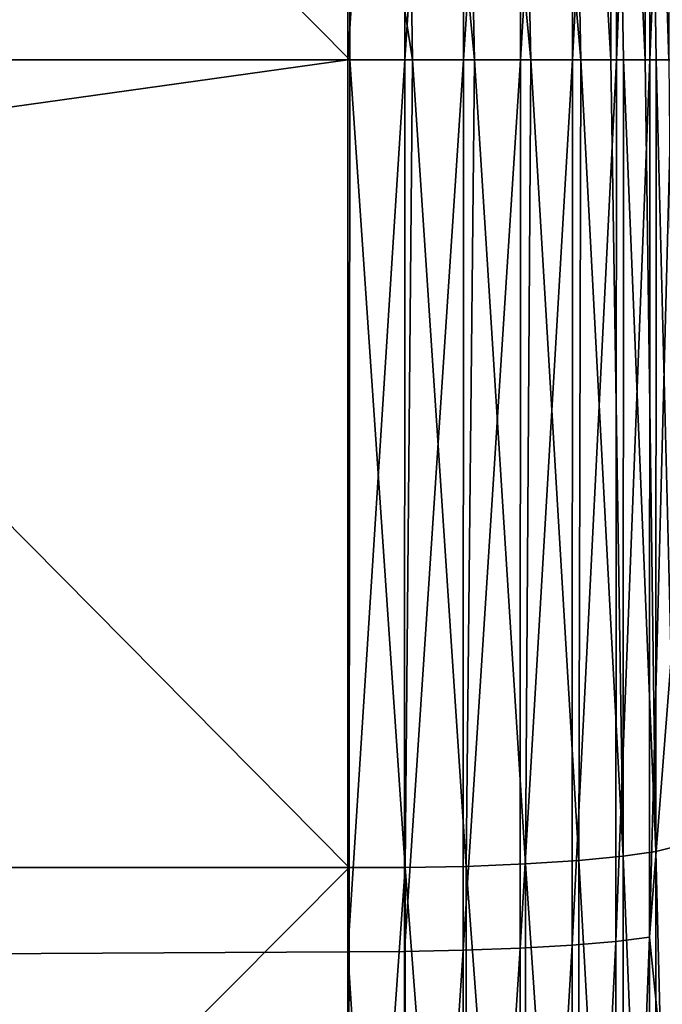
# Model space of a CAD drawing. Header units: metres. Extents: x -150 to 146, y -127 to 82.
# Tile 287 of 382: x 143 to 144.34, y -1.97 to 0.08. Entities that reach past the tile are written whole.
import ezdxf

# ---------------------------------------------------------------- set-up
doc = ezdxf.new("R2010")
doc.units = ezdxf.units.M
doc.layers.add('solid_ELLA_AP_WANNE_SW0001', color=7, linetype='CONTINUOUS')

msp = doc.modelspace()

# ---------------------------------------------------------------- linework, layer by layer
at = {"layer": 'solid_ELLA_AP_WANNE_SW0001'}
for points in [[(129.853088, 1.936225, 22.918356), (129.853088, 0, 23), (143.680511, 1.86187, 22.924517)], [(129.853088, 0, 23), (143.680511, 0, 23), (143.680511, 1.86187, 22.924517)], [(143.799805, 1.860797, 22.914766), (143.680511, 1.86187, 22.924517), (143.680511, 0, 23)], [(143.799805, 1.860797, 22.914766), (143.680511, 0, 23), (143.799438, -0.000006, 22.990545)], [(143.799805, 1.860797, 22.914766), (143.799438, -0.000006, 22.990545), (143.923141, 1.85828, 22.882206)], [(143.923141, 1.85828, 22.882206), (143.799438, -0.000006, 22.990545), (143.922073, -0.000005, 22.958553)], [(143.923141, 1.85828, 22.882206), (143.922073, -0.000005, 22.958553), (144.04277, 1.853785, 22.825344)], [(144.04277, 1.853785, 22.825344), (143.922073, -0.000005, 22.958553), (144.041122, -0.000003, 22.902506)], [(144.04277, 1.853785, 22.825344), (144.041122, -0.000003, 22.902506), (144.151581, 1.847387, 22.745174)], [(144.151581, 1.847387, 22.745174), (144.041122, -0.000003, 22.902506), (144.149216, -0.000002, 22.823742)], [(144.151581, 1.847387, 22.745174), (144.149216, -0.000002, 22.823742), (144.243073, 1.839379, 22.645405)], [(144.243073, 1.839379, 22.645405), (144.149216, -0.000002, 22.823742), (144.241013, -0.000001, 22.724983)], [(144.243073, 1.839379, 22.645405), (144.241013, -0.000001, 22.724983), (144.312561, 1.830236, 22.531921)], [(144.312561, 1.830236, 22.531921), (144.241013, -0.000001, 22.724983), (144.310913, -0.000001, 22.61297)], [(144.312561, 1.830236, 22.531921), (144.310913, -0.000001, 22.61297), (144.358505, 1.184561, 22.454979)], [(142.017014, 1.685366, -79.42881), (143.684738, 0.000001, -79.499939), (142.015259, 0.000001, -79.499939)], [(142.017014, 1.685366, -79.42881), (143.683838, 0.843328, -79.482155), (143.684738, 0.000001, -79.499939)], [(143.683838, 0.843328, -79.482155), (143.792053, 1.597306, -79.427505), (143.815811, 0.000005, -79.487625)], [(143.792053, 1.597306, -79.427505), (143.944656, 0.000004, -79.449974), (143.815811, 0.000005, -79.487625)], [(143.792053, 1.597306, -79.427505), (143.911819, 1.595056, -79.397713), (143.944656, 0.000004, -79.449974)], [(143.911819, 1.595056, -79.397713), (144.062759, 0.000003, -79.389175), (143.944656, 0.000004, -79.449974)], [(143.911819, 1.595056, -79.397713), (144.028717, 1.590967, -79.345039), (144.062759, 0.000003, -79.389175)], [(144.028717, 1.590967, -79.345039), (144.167099, 0.000002, -79.307312), (144.062759, 0.000003, -79.389175)], [(144.028717, 1.590967, -79.345039), (144.136215, 1.585085, -79.270126), (144.167099, 0.000002, -79.307312)], [(144.136215, 1.585085, -79.270126), (144.22908, 0.000001, -79.240166), (144.167099, 0.000002, -79.307312)], [(144.136215, 1.585085, -79.270126), (144.228226, 1.577647, -79.176033), (144.22908, 0.000001, -79.240166)], [(144.228226, 1.577647, -79.176033), (144.300735, 0.000001, -79.132553), (144.25589, 0.000001, -79.204765)], [(144.228226, 1.577647, -79.176033), (144.30011, 1.56906, -79.067886), (144.300735, 0.000001, -79.132553)], [(144.228226, 1.577647, -79.176033), (144.25589, 0.000001, -79.204765), (144.22908, 0.000001, -79.240166)], [(144.30011, 1.56906, -79.067886), (144.350525, 0, -79.016281), (144.324051, 0, -79.08519)], [(144.30011, 1.56906, -79.067886), (144.349518, 1.559824, -78.951981), (144.350525, 0, -79.016281)], [(144.30011, 1.56906, -79.067886), (144.324051, 0, -79.08519), (144.300735, 0.000001, -79.132553)], [(144.358505, 1.184561, 22.454979), (144.310913, -0.000001, 22.61297), (144.357529, 0, 22.493418)], [(143.683838, 0.843328, -79.482155), (143.815811, 0.000005, -79.487625), (143.684738, 0.000001, -79.499939)], [(143.683151, -1.685641, -79.428787), (142.016846, -1.685198, -79.428825), (142.015259, 0.000001, -79.499939)], [(143.684738, 0.000001, -79.499939), (143.683151, -1.685641, -79.428787), (142.015259, 0.000001, -79.499939)], [(143.799988, -1.685748, -79.4189), (143.683151, -1.685641, -79.428787), (143.684738, 0.000001, -79.499939)], [(143.815811, 0.000005, -79.487625), (143.799988, -1.685748, -79.4189), (143.684738, 0.000001, -79.499939)], [(143.799988, -1.685748, -79.4189), (143.815811, 0.000005, -79.487625), (143.927887, -1.682993, -79.384644)], [(143.815811, 0.000005, -79.487625), (143.944656, 0.000004, -79.449974), (143.927887, -1.682993, -79.384644)], [(143.927887, -1.682993, -79.384644), (143.944656, 0.000004, -79.449974), (144.051514, -1.678022, -79.324249)], [(143.944656, 0.000004, -79.449974), (144.062759, 0.000003, -79.389175), (144.051514, -1.678022, -79.324249)], [(144.051514, -1.678022, -79.324249), (144.062759, 0.000003, -79.389175), (144.162918, -1.670934, -79.239006)], [(144.062759, 0.000003, -79.389175), (144.167099, 0.000002, -79.307312), (144.162918, -1.670934, -79.239006)], [(144.162918, -1.670934, -79.239006), (144.167099, 0.000002, -79.307312), (144.25502, -1.662092, -79.133301)], [(144.167099, 0.000002, -79.307312), (144.22908, 0.000001, -79.240166), (144.25502, -1.662092, -79.133301)], [(144.22908, 0.000001, -79.240166), (144.25589, 0.000001, -79.204765), (144.25502, -1.662092, -79.133301)], [(144.25502, -1.662092, -79.133301), (144.25589, 0.000001, -79.204765), (144.322968, -1.652066, -79.013931)], [(144.25589, 0.000001, -79.204765), (144.300735, 0.000001, -79.132553), (144.322968, -1.652066, -79.013931)], [(144.300735, 0.000001, -79.132553), (144.324051, 0, -79.08519), (144.322968, -1.652066, -79.013931)], [(144.322968, -1.652066, -79.013931), (144.324051, 0, -79.08519), (144.36499, -1.641516, -78.888718)], [(144.324051, 0, -79.08519), (144.350525, 0, -79.016281), (144.36499, -1.641516, -78.888718)], [(129.853088, -1.936225, 22.918356), (143.680511, 0, 23), (129.853088, 0, 23)], [(143.680542, -1.861683, 22.924532), (143.680511, 0, 23), (129.853088, -1.936225, 22.918356)], [(143.799438, -0.000006, 22.990545), (143.680511, 0, 23), (143.680542, -1.861683, 22.924532)], [(143.799438, -0.000006, 22.990545), (143.680542, -1.861683, 22.924532), (143.79895, -1.860728, 22.914917)], [(143.79895, -1.860728, 22.914917), (143.921402, -1.858249, 22.882843), (143.922073, -0.000005, 22.958553)], [(143.799438, -0.000006, 22.990545), (143.79895, -1.860728, 22.914917), (143.922073, -0.000005, 22.958553)], [(143.921402, -1.858249, 22.882843), (144.040314, -1.853822, 22.826818), (144.041122, -0.000003, 22.902506)], [(143.922073, -0.000005, 22.958553), (143.921402, -1.858249, 22.882843), (144.041122, -0.000003, 22.902506)], [(144.040314, -1.853822, 22.826818), (144.148682, -1.847515, 22.747768), (144.149216, -0.000002, 22.823742)], [(144.041122, -0.000003, 22.902506), (144.040314, -1.853822, 22.826818), (144.149216, -0.000002, 22.823742)], [(144.148682, -1.847515, 22.747768), (144.240158, -1.83961, 22.64926), (144.241013, -0.000001, 22.724983)], [(144.149216, -0.000002, 22.823742), (144.148682, -1.847515, 22.747768), (144.241013, -0.000001, 22.724983)], [(144.240158, -1.83961, 22.64926), (144.310059, -1.830567, 22.536997), (144.310913, -0.000001, 22.61297)], [(144.241013, -0.000001, 22.724983), (144.240158, -1.83961, 22.64926), (144.310913, -0.000001, 22.61297)], [(144.357529, 0, 22.493418), (144.310913, -0.000001, 22.61297), (144.310059, -1.830567, 22.536997)], [(144.35675, -1.231823, 22.458498), (144.357529, 0, 22.493418), (144.310059, -1.830567, 22.536997)], [(144.35675, -1.231823, 22.458498), (144.310059, -1.830567, 22.536997), (144.374008, -2.459675, 22.359056)], [(144.322968, -1.652066, -79.013931), (144.36499, -1.641516, -78.888718), (144.363739, -3.270529, -78.679604)], [(144.162918, -1.670934, -79.239006), (144.25502, -1.662092, -79.133301), (144.254379, -3.311716, -78.921844)], [(144.254379, -3.311716, -78.921844), (144.25502, -1.662092, -79.133301), (144.322037, -3.291622, -78.803589)], [(144.25502, -1.662092, -79.133301), (144.322968, -1.652066, -79.013931), (144.322037, -3.291622, -78.803589)], [(144.322037, -3.291622, -78.803589), (144.322968, -1.652066, -79.013931), (144.363739, -3.270529, -78.679604)], [(143.799988, -1.685748, -79.4189), (143.927887, -1.682993, -79.384644), (143.927872, -3.353934, -79.17131)], [(143.927872, -3.353934, -79.17131), (143.927887, -1.682993, -79.384644), (144.051346, -3.343812, -79.111259)], [(143.927887, -1.682993, -79.384644), (144.051514, -1.678022, -79.324249), (144.051346, -3.343812, -79.111259)], [(144.051346, -3.343812, -79.111259), (144.051514, -1.678022, -79.324249), (144.162552, -3.329494, -79.026649)], [(144.051514, -1.678022, -79.324249), (144.162918, -1.670934, -79.239006), (144.162552, -3.329494, -79.026649)], [(144.162552, -3.329494, -79.026649), (144.162918, -1.670934, -79.239006), (144.254379, -3.311716, -78.921844)], [(143.683151, -1.685641, -79.428787), (142.018295, -3.35944, -79.215782), (142.016846, -1.685198, -79.428825)], [(143.683151, -1.685641, -79.428787), (143.681717, -3.360314, -79.215637), (142.018295, -3.35944, -79.215782)], [(143.799988, -1.685748, -79.4189), (143.681717, -3.360314, -79.215637), (143.683151, -1.685641, -79.428787)], [(143.800049, -3.359646, -79.205521), (143.681717, -3.360314, -79.215637), (143.799988, -1.685748, -79.4189)], [(143.800049, -3.359646, -79.205521), (143.799988, -1.685748, -79.4189), (143.927872, -3.353934, -79.17131)], [(144.040146, -3.695254, 22.600992), (144.148331, -3.682506, 22.522451), (144.148682, -1.847515, 22.747768)], [(144.040314, -1.853822, 22.826818), (144.040146, -3.695254, 22.600992), (144.148682, -1.847515, 22.747768)], [(144.148331, -3.682506, 22.522451), (144.239548, -3.6666, 22.424685), (144.240158, -1.83961, 22.64926)], [(144.148682, -1.847515, 22.747768), (144.148331, -3.682506, 22.522451), (144.240158, -1.83961, 22.64926)], [(144.239548, -3.6666, 22.424685), (144.309189, -3.648458, 22.313354), (144.310059, -1.830567, 22.536997)], [(144.240158, -1.83961, 22.64926), (144.239548, -3.6666, 22.424685), (144.310059, -1.830567, 22.536997)], [(144.310059, -1.830567, 22.536997), (144.309189, -3.648458, 22.313354), (144.374008, -2.459675, 22.359056)], [(143.680542, -3.711515, 22.698561), (143.680542, -1.861683, 22.924532), (129.853088, -1.936225, 22.918356)], [(143.79895, -1.860728, 22.914917), (143.680542, -1.861683, 22.924532), (143.799011, -3.709408, 22.688824)], [(143.799011, -3.709408, 22.688824), (143.680542, -1.861683, 22.924532), (143.680542, -3.711515, 22.698561)], [(143.79895, -1.860728, 22.914917), (143.799011, -3.709408, 22.688824), (143.921402, -1.858249, 22.882843)], [(143.799011, -3.709408, 22.688824), (143.921387, -3.704271, 22.656761), (143.921402, -1.858249, 22.882843)], [(143.921387, -3.704271, 22.656761), (144.040146, -3.695254, 22.600992), (144.040314, -1.853822, 22.826818)], [(143.921402, -1.858249, 22.882843), (143.921387, -3.704271, 22.656761), (144.040314, -1.853822, 22.826818)], [(143.680542, -3.711515, 22.698561), (129.853088, -1.936225, 22.918356), (129.853088, -3.858704, 22.674004)]]:
    msp.add_3dface(points, dxfattribs=at)

doc.saveas('drawing.dxf')
